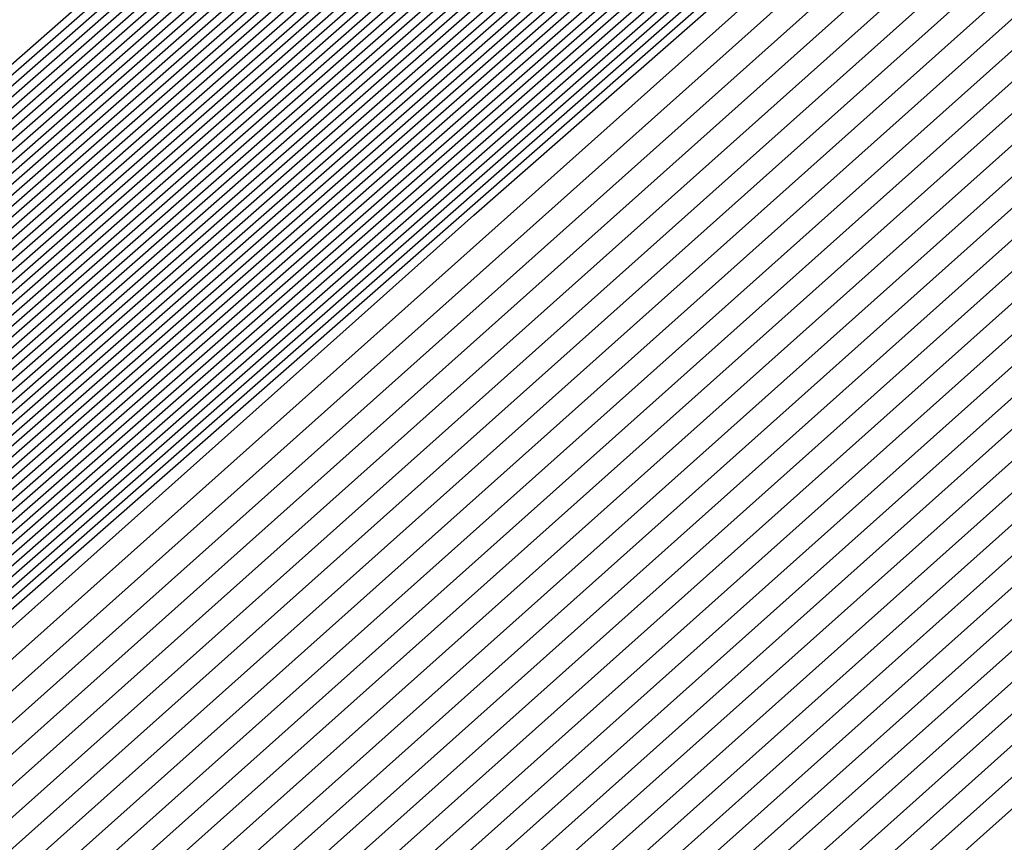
# Model space of a CAD drawing. Extents: x 3249832 to 3255657, y 13789405 to 13793316.
# Tile 816 of 1056: x 3253209.3033 to 3253209.3921, y 13791258.2376 to 13791258.3118. Entities that reach past the tile are written whole.
import ezdxf

# ---------------------------------------------------------------- set-up
doc = ezdxf.new("R2010")
doc.units = 0
doc.header["$LTSCALE"] = 100
doc.header["$MEASUREMENT"] = 0
for name, color, linetype in [('GRATIO_03231_CON', 1, 'CONTINUOUS'), ('GRATIO_0323_ICON', 1, 'CONTINUOUS'), ('TARGETS_EAST', 7, 'CONTINUOUS')]:
    doc.layers.add(name, color=color, linetype=linetype)

# ---------------------------------------------------------------- blocks, each defined once
blk = doc.blocks.new('Gratio_032316_contours')
at = {"layer": 'GRATIO_03231_CON', "color": 5, "linetype": 'Continuous', "flags": 128}
for points in [[(3253196.577061, 13791247.036147), (3253203.471051, 13791253.193803), (3253218.759506, 13791266.601258), (3253234.069714, 13791279.984133), (3253242.887716, 13791287.686623), (3253246.134624, 13791290.527313), (3253246.590308, 13791290.943375), (3253246.980833, 13791291.325315), (3253249.817023, 13791293.876967), (3253257.555891, 13791300.755497), (3253271.430682, 13791313.032305), (3253287.77957, 13791327.435736), (3253301.716954, 13791339.608371)], [(3253196.710569, 13791247.152543), (3253203.58621, 13791253.293811), (3253218.83398, 13791266.665582), (3253234.103448, 13791280.012829), (3253242.898008, 13791287.694797), (3253246.136358, 13791290.527838), (3253246.591022, 13791290.942579), (3253246.974128, 13791291.317211), (3253249.756224, 13791293.820178), (3253257.347461, 13791300.567486), (3253270.957567, 13791312.610093), (3253286.994572, 13791326.738755), (3253300.666077, 13791338.679176)], [(3253196.844077, 13791247.26894), (3253203.701371, 13791253.393818), (3253218.908454, 13791266.729905), (3253234.137183, 13791280.041526), (3253242.9083, 13791287.702971), (3253246.138093, 13791290.528363), (3253246.591735, 13791290.941783), (3253246.967422, 13791291.309107), (3253249.695424, 13791293.763388), (3253257.139032, 13791300.379476), (3253270.484453, 13791312.187881), (3253286.209573, 13791326.041774), (3253299.615201, 13791337.749981)], [(3253197.111093, 13791247.501735), (3253203.931691, 13791253.593836), (3253219.057401, 13791266.858547), (3253234.204654, 13791280.09892), (3253242.928884, 13791287.71932), (3253246.141561, 13791290.529414), (3253246.593162, 13791290.940191), (3253246.954011, 13791291.292898), (3253249.573825, 13791293.649809), (3253256.722172, 13791300.003456), (3253269.538223, 13791311.34346), (3253284.63958, 13791324.647813), (3253297.513447, 13791335.891592)], [(3253197.244601, 13791247.618131), (3253204.046851, 13791253.693843), (3253219.131875, 13791266.92287), (3253234.238388, 13791280.127617), (3253242.939176, 13791287.727494), (3253246.143296, 13791290.529939), (3253246.593875, 13791290.939395), (3253246.947305, 13791291.284794), (3253249.513026, 13791293.59302), (3253256.513742, 13791299.815445), (3253269.065109, 13791310.92125), (3253283.854581, 13791323.950833), (3253296.46257, 13791334.962398)], [(3253197.378109, 13791247.734529), (3253204.162012, 13791253.793851), (3253219.206348, 13791266.987193), (3253234.272124, 13791280.156313), (3253242.949468, 13791287.735668), (3253246.14503, 13791290.530465), (3253246.594589, 13791290.9386), (3253246.940599, 13791291.27669), (3253249.452226, 13791293.53623), (3253256.305312, 13791299.627435), (3253268.591994, 13791310.499038), (3253283.069583, 13791323.253852), (3253295.411694, 13791334.033204)], [(3253197.511617, 13791247.850926), (3253204.277171, 13791253.893859), (3253219.280822, 13791267.051512), (3253234.305859, 13791280.18501), (3253242.95976, 13791287.743843), (3253246.146765, 13791290.53099), (3253246.595302, 13791290.937804), (3253246.933893, 13791291.268586), (3253249.391427, 13791293.479441), (3253256.096882, 13791299.439425), (3253268.118879, 13791310.076826), (3253282.284588, 13791322.55687), (3253294.360818, 13791333.104009)], [(3253197.778633, 13791248.083719), (3253204.507492, 13791254.093876), (3253219.429769, 13791267.180159), (3253234.373329, 13791280.242404), (3253242.980343, 13791287.760191), (3253246.150233, 13791290.532041), (3253246.596729, 13791290.936212), (3253246.920482, 13791291.252377), (3253249.269828, 13791293.365862), (3253255.680023, 13791299.063404), (3253267.172648, 13791309.232405), (3253280.714591, 13791321.162909), (3253292.259064, 13791331.24562), (3253298.86322, 13791336.863506)], [(3253197.912141, 13791248.200117), (3253204.622651, 13791254.193883), (3253219.504243, 13791267.244478), (3253234.407064, 13791280.271101), (3253242.990635, 13791287.768365), (3253246.151968, 13791290.532566), (3253246.597442, 13791290.935416), (3253246.913776, 13791291.244273), (3253249.209028, 13791293.309072), (3253255.471593, 13791298.875394), (3253266.699533, 13791308.810193), (3253279.929596, 13791320.465926), (3253291.208188, 13791330.316426), (3253297.66843, 13791335.812021)], [(3253198.045649, 13791248.316514), (3253204.737812, 13791254.293891), (3253219.578716, 13791267.308801), (3253234.440798, 13791280.299798), (3253243.000927, 13791287.77654), (3253246.153702, 13791290.533091), (3253246.598156, 13791290.93462), (3253246.907071, 13791291.236168), (3253249.148229, 13791293.252283), (3253255.263163, 13791298.687384), (3253266.226419, 13791308.387983), (3253279.144597, 13791319.768946), (3253290.157311, 13791329.387232), (3253296.473639, 13791334.760535)], [(3253198.179157, 13791248.43291), (3253204.852971, 13791254.393901), (3253219.65319, 13791267.373124), (3253234.474533, 13791280.328495), (3253243.011219, 13791287.784714), (3253246.155437, 13791290.533616), (3253246.598869, 13791290.933824), (3253246.900365, 13791291.228064), (3253249.087429, 13791293.195493), (3253255.054733, 13791298.499374), (3253265.753304, 13791307.965772), (3253278.359599, 13791319.071965), (3253289.106434, 13791328.458038), (3253295.27885, 13791333.70905)], [(3253198.446173, 13791248.665705), (3253205.083292, 13791254.593916), (3253219.802137, 13791267.501766), (3253234.542003, 13791280.385889), (3253243.031803, 13791287.801062), (3253246.158905, 13791290.534667), (3253246.600296, 13791290.932232), (3253246.886954, 13791291.211856), (3253248.96583, 13791293.081914), (3253254.637874, 13791298.123353), (3253264.807075, 13791307.12135), (3253276.789604, 13791317.678004), (3253287.004681, 13791326.599649), (3253292.889269, 13791331.606079), (3253295.951331, 13791334.070942)], [(3253198.579681, 13791248.782102), (3253205.198453, 13791254.693924), (3253219.876611, 13791267.566089), (3253234.575738, 13791280.414585), (3253243.042095, 13791287.809237), (3253246.16064, 13791290.535192), (3253246.60101, 13791290.931436), (3253246.880248, 13791291.203751), (3253248.905031, 13791293.025125), (3253254.429444, 13791297.935343), (3253264.33396, 13791306.699138), (3253276.004607, 13791316.981023), (3253285.953804, 13791325.670454), (3253291.694479, 13791330.554594), (3253294.7416, 13791333.011419)], [(3253198.713189, 13791248.898498), (3253205.313612, 13791254.793933), (3253219.951085, 13791267.630412), (3253234.609474, 13791280.443283), (3253243.052387, 13791287.817411), (3253246.162374, 13791290.535718), (3253246.601723, 13791290.93064), (3253246.873542, 13791291.195647), (3253248.844232, 13791292.968335), (3253254.221014, 13791297.747333), (3253263.860844, 13791306.276928), (3253275.21961, 13791316.284043), (3253284.902928, 13791324.74126), (3253290.499689, 13791329.503109), (3253293.53187, 13791331.951897)], [(3253198.846697, 13791249.014895), (3253205.428774, 13791254.893941), (3253220.025558, 13791267.694732), (3253234.643209, 13791280.47198), (3253243.062679, 13791287.825585), (3253246.164109, 13791290.536243), (3253246.602436, 13791290.929844), (3253246.866836, 13791291.187543), (3253248.783432, 13791292.911546), (3253254.012584, 13791297.559322), (3253263.387729, 13791305.854716), (3253274.434612, 13791315.58706), (3253283.852051, 13791323.812065), (3253289.304899, 13791328.451623), (3253292.322139, 13791330.892375), (3253295.398785, 13791333.387147)], [(3253199.113713, 13791249.247691), (3253205.659094, 13791255.093956), (3253220.174506, 13791267.823378), (3253234.710679, 13791280.529373), (3253243.083262, 13791287.841934), (3253246.167577, 13791290.537293), (3253246.603863, 13791290.928252), (3253246.853425, 13791291.171334), (3253248.661833, 13791292.797967), (3253253.595725, 13791297.183302), (3253262.4415, 13791305.010294), (3253272.864616, 13791314.193099), (3253281.750298, 13791321.953677), (3253286.915319, 13791326.348653), (3253289.902678, 13791328.77333), (3253293.186926, 13791331.457682)], [(3253199.247221, 13791249.364086), (3253205.774253, 13791255.193966), (3253220.248979, 13791267.887697), (3253234.744414, 13791280.558071), (3253243.093554, 13791287.850108), (3253246.169312, 13791290.537819), (3253246.604577, 13791290.927456), (3253246.846719, 13791291.16323), (3253248.601034, 13791292.741177), (3253253.387295, 13791296.995292), (3253261.968385, 13791304.588083), (3253272.07962, 13791313.496119), (3253280.699421, 13791321.024482), (3253285.720529, 13791325.297167), (3253288.692948, 13791327.713808), (3253292.080997, 13791330.492949), (3253297.619173, 13791335.1971)], [(3253199.380729, 13791249.480484), (3253205.889415, 13791255.293974), (3253220.323453, 13791267.95202), (3253234.778148, 13791280.586767), (3253243.103846, 13791287.858282), (3253246.171046, 13791290.538344), (3253246.60529, 13791290.92666), (3253246.840014, 13791291.155126), (3253248.540234, 13791292.684388), (3253253.178865, 13791296.807282), (3253261.495269, 13791304.165872), (3253271.294621, 13791312.799138), (3253279.648544, 13791320.095288), (3253284.525739, 13791324.245682), (3253287.483217, 13791326.654286), (3253290.975067, 13791329.528217), (3253296.715246, 13791334.410219)], [(3253199.514237, 13791249.596881), (3253206.004574, 13791255.393981), (3253220.397926, 13791268.016343), (3253234.811884, 13791280.615464), (3253243.114138, 13791287.866456), (3253246.172781, 13791290.538869), (3253246.606003, 13791290.925864), (3253246.833308, 13791291.147021), (3253248.479435, 13791292.627598), (3253252.970435, 13791296.619271), (3253261.022155, 13791303.743661), (3253270.509624, 13791312.102158), (3253278.597668, 13791319.166094), (3253283.330949, 13791323.194197), (3253286.273487, 13791325.594763), (3253289.869138, 13791328.563484), (3253295.81132, 13791333.62334)], [(3253199.781252, 13791249.829674), (3253206.234894, 13791255.593998), (3253220.546874, 13791268.144986), (3253234.879353, 13791280.672858), (3253243.134722, 13791287.882805), (3253246.176249, 13791290.53992), (3253246.60743, 13791290.924272), (3253246.819896, 13791291.130813), (3253248.357836, 13791292.514019), (3253252.553575, 13791296.243251), (3253260.075926, 13791302.899239), (3253268.939629, 13791310.708195), (3253276.495915, 13791317.307705), (3253280.941369, 13791321.091226), (3253283.854026, 13791323.475719), (3253287.657279, 13791326.63402), (3253294.003467, 13791332.049579)], [(3253199.91476, 13791249.946072), (3253206.350054, 13791255.694006), (3253220.621347, 13791268.209309), (3253234.913089, 13791280.701555), (3253243.145014, 13791287.890979), (3253246.177984, 13791290.540445), (3253246.608144, 13791290.923477), (3253246.813191, 13791291.122709), (3253248.297036, 13791292.45723), (3253252.345146, 13791296.055241), (3253259.60281, 13791302.477028), (3253268.154633, 13791310.011214), (3253275.445038, 13791316.37851), (3253279.746579, 13791320.03974), (3253282.644295, 13791322.416197), (3253286.55135, 13791325.669287), (3253293.099541, 13791331.2627), (3253300.795214, 13791337.869235)], [(3253200.048268, 13791250.062469), (3253206.465215, 13791255.794014), (3253220.695821, 13791268.273632), (3253234.946824, 13791280.730252), (3253243.155306, 13791287.899153), (3253246.179718, 13791290.540971), (3253246.608857, 13791290.922681), (3253246.806485, 13791291.114604), (3253248.236237, 13791292.40044), (3253252.136716, 13791295.86723), (3253259.129695, 13791302.054816), (3253267.369634, 13791309.314234), (3253274.394161, 13791315.449316), (3253278.551789, 13791318.988255), (3253281.434565, 13791321.356674), (3253285.44542, 13791324.704555), (3253292.195614, 13791330.475819), (3253300.12972, 13791337.290156)], [(3253200.181776, 13791250.178867), (3253206.580374, 13791255.894021), (3253220.770295, 13791268.337951), (3253234.980558, 13791280.758949), (3253243.165597, 13791287.907327), (3253246.181453, 13791290.541496), (3253246.609571, 13791290.921885), (3253246.799779, 13791291.1065), (3253248.175437, 13791292.34365), (3253251.928286, 13791295.67922), (3253258.656581, 13791301.632605), (3253266.584637, 13791308.617253), (3253273.343284, 13791314.520121), (3253277.356999, 13791317.93677), (3253280.224834, 13791320.297152), (3253284.339491, 13791323.739822), (3253291.291688, 13791329.688939), (3253299.464229, 13791336.711079)], [(3253200.448792, 13791250.41166), (3253206.810695, 13791256.094039), (3253220.919242, 13791268.466597), (3253235.048029, 13791280.816343), (3253243.186181, 13791287.923676), (3253246.184922, 13791290.542546), (3253246.610997, 13791290.920293), (3253246.786368, 13791291.090291), (3253248.053838, 13791292.230072), (3253251.511426, 13791295.3032), (3253257.71035, 13791300.788183), (3253265.014642, 13791307.223292), (3253271.241531, 13791312.661733), (3253274.967419, 13791315.833799), (3253277.805373, 13791318.178108), (3253282.127631, 13791321.810358), (3253289.483835, 13791328.115179), (3253298.133244, 13791335.552923)], [(3253200.5823, 13791250.528057), (3253206.925856, 13791256.194046), (3253220.993715, 13791268.530917), (3253235.081764, 13791280.845039), (3253243.196473, 13791287.93185), (3253246.186656, 13791290.543072), (3253246.611711, 13791290.919497), (3253246.779662, 13791291.082187), (3253247.993039, 13791292.173282), (3253251.302996, 13791295.11519), (3253257.237236, 13791300.365972), (3253264.229644, 13791306.52631), (3253270.190655, 13791311.732538), (3253273.772629, 13791314.782314), (3253276.595643, 13791317.118585), (3253281.021702, 13791320.845625), (3253288.579908, 13791327.328299), (3253297.467752, 13791334.973846)], [(3253200.715808, 13791250.644455), (3253207.041015, 13791256.294056), (3253221.068189, 13791268.59524), (3253235.115498, 13791280.873737), (3253243.206765, 13791287.940024), (3253246.18839, 13791290.543597), (3253246.612424, 13791290.918701), (3253246.772956, 13791291.074083), (3253247.93224, 13791292.116492), (3253251.094567, 13791294.927179), (3253256.764121, 13791299.943761), (3253263.444647, 13791305.82933), (3253269.139778, 13791310.803344), (3253272.577839, 13791313.730828), (3253275.385912, 13791316.059063), (3253279.915773, 13791319.880893), (3253287.675982, 13791326.541418), (3253296.802261, 13791334.394769)], [(3253200.849316, 13791250.760851), (3253207.156176, 13791256.394064), (3253221.142663, 13791268.659563), (3253235.149234, 13791280.902434), (3253243.217057, 13791287.948199), (3253246.190125, 13791290.544122), (3253246.613138, 13791290.917905), (3253246.766251, 13791291.065979), (3253247.87144, 13791292.059703), (3253250.886137, 13791294.739169), (3253256.291006, 13791299.52155), (3253262.659648, 13791305.132348), (3253268.088901, 13791309.87415), (3253271.383048, 13791312.679343), (3253274.176182, 13791314.999541), (3253278.809843, 13791318.91616), (3253286.772056, 13791325.754539), (3253296.136767, 13791333.81569)], [(3253201.116332, 13791250.993646), (3253207.386497, 13791256.594079), (3253221.29161, 13791268.788205), (3253235.216703, 13791280.959827), (3253243.237641, 13791287.964547), (3253246.193594, 13791290.545173), (3253246.614564, 13791290.916313), (3253246.752839, 13791291.04977), (3253247.749841, 13791291.946124), (3253250.469277, 13791294.363148), (3253255.344776, 13791298.677128), (3253261.089654, 13791303.738387), (3253265.987148, 13791308.015761), (3253268.993468, 13791310.576372), (3253271.756721, 13791312.880496), (3253276.597984, 13791316.986696), (3253284.964203, 13791324.180778), (3253294.805784, 13791332.657536)], [(3253201.24984, 13791251.110043), (3253207.501656, 13791256.694088), (3253221.366084, 13791268.852528), (3253235.250439, 13791280.988525), (3253243.247933, 13791287.972721), (3253246.195328, 13791290.545698), (3253246.615278, 13791290.915517), (3253246.746134, 13791291.041666), (3253247.689042, 13791291.889334), (3253250.260847, 13791294.175138), (3253254.871662, 13791298.254917), (3253260.304656, 13791303.041406), (3253264.936271, 13791307.086566), (3253267.798678, 13791309.524887), (3253270.54699, 13791311.820974), (3253275.492055, 13791316.021963), (3253284.060277, 13791323.393899), (3253294.140291, 13791332.078457)], [(3253201.383348, 13791251.226439), (3253207.616817, 13791256.794096), (3253221.440557, 13791268.916851), (3253235.284174, 13791281.017221), (3253243.258224, 13791287.980896), (3253246.197062, 13791290.546223), (3253246.615991, 13791290.914721), (3253246.739428, 13791291.033562), (3253247.628242, 13791291.832545), (3253250.052417, 13791293.987128), (3253254.398546, 13791297.832706), (3253259.519659, 13791302.344425), (3253263.885395, 13791306.157372), (3253266.603888, 13791308.473402), (3253269.33726, 13791310.761452), (3253274.386125, 13791315.057231), (3253283.156349, 13791322.607018), (3253293.474799, 13791331.49938)], [(3253201.516856, 13791251.342836), (3253207.731977, 13791256.894104), (3253221.515031, 13791268.98117), (3253235.317908, 13791281.045918), (3253243.268516, 13791287.98907), (3253246.198797, 13791290.546749), (3253246.616705, 13791290.913925), (3253246.732722, 13791291.025457), (3253247.567443, 13791291.775755), (3253249.843988, 13791293.799118), (3253253.925432, 13791297.410495), (3253258.734661, 13791301.647445), (3253262.834518, 13791305.228178), (3253265.409098, 13791307.421916), (3253268.127529, 13791309.701929), (3253273.280196, 13791314.092498), (3253282.252423, 13791321.820138), (3253292.809306, 13791330.920303), (3253301.810882, 13791338.630682)], [(3253201.783872, 13791251.575631), (3253207.962297, 13791257.094121), (3253221.663978, 13791269.109817), (3253235.385379, 13791281.103312), (3253243.2891, 13791288.005418), (3253246.202266, 13791290.547799), (3253246.618132, 13791290.912333), (3253246.719311, 13791291.009249), (3253247.445844, 13791291.662176), (3253249.427128, 13791293.423097), (3253252.979202, 13791296.566073), (3253257.164667, 13791300.253483), (3253260.732765, 13791303.369789), (3253263.019518, 13791305.318945), (3253265.708069, 13791307.582885), (3253271.068337, 13791312.163033), (3253280.44457, 13791320.246378), (3253291.478323, 13791329.762148), (3253300.885471, 13791337.825133)], [(3253201.91738, 13791251.692027), (3253208.077456, 13791257.194129), (3253221.738452, 13791269.174136), (3253235.419113, 13791281.132009), (3253243.299392, 13791288.013593), (3253246.204, 13791290.548325), (3253246.618845, 13791290.911537), (3253246.712605, 13791291.001144), (3253247.385044, 13791291.605387), (3253249.218698, 13791293.235087), (3253252.506087, 13791296.143862), (3253256.379669, 13791299.556502), (3253259.681888, 13791302.440594), (3253261.824728, 13791304.26746), (3253264.498338, 13791306.523363), (3253269.962407, 13791311.198301), (3253279.540643, 13791319.459498), (3253290.812829, 13791329.183071), (3253300.422766, 13791337.422359)], [(3253202.050886, 13791251.808424), (3253208.192618, 13791257.294136), (3253221.812925, 13791269.238459), (3253235.452849, 13791281.160706), (3253243.309684, 13791288.021767), (3253246.205734, 13791290.54885), (3253246.619558, 13791290.910741), (3253246.705899, 13791290.99304), (3253247.324245, 13791291.548597), (3253249.010269, 13791293.047077), (3253252.032972, 13791295.72165), (3253255.594672, 13791298.859521), (3253258.631011, 13791301.5114), (3253260.629938, 13791303.215975), (3253263.288608, 13791305.46384), (3253268.856478, 13791310.233569), (3253278.636718, 13791318.672617), (3253290.147338, 13791328.603992), (3253299.96006, 13791337.019585)], [(3253222.189727, 13791268.956195), (3253208.471011, 13791257.206985), (3253202.184394, 13791251.924823), (3253202.184394, 13791251.924822), (3253208.307777, 13791257.394144), (3253221.887399, 13791269.302782)], [(3253222.336854, 13791269.086923), (3253208.700353, 13791257.408126), (3253202.451409, 13791252.157615), (3253202.45141, 13791252.157615), (3253208.538097, 13791257.594161), (3253222.036346, 13791269.431424)], [(3253222.410417, 13791269.152286), (3253208.815023, 13791257.508695), (3253202.584921, 13791252.274011), (3253202.584918, 13791252.274013), (3253208.653258, 13791257.694169), (3253222.11082, 13791269.495747)], [(3253222.483981, 13791269.217651), (3253208.92969, 13791257.609264), (3253202.718428, 13791252.390411), (3253202.718426, 13791252.39041), (3253208.768418, 13791257.794177), (3253222.185294, 13791269.560071)], [(3253222.557544, 13791269.283014), (3253209.044361, 13791257.709832), (3253202.851936, 13791252.506807), (3253202.851934, 13791252.506806), (3253208.883579, 13791257.894186), (3253222.259767, 13791269.62439)], [(3253222.704671, 13791269.413741), (3253209.273702, 13791257.91097), (3253203.118951, 13791252.739602), (3253203.11895, 13791252.739601), (3253209.113899, 13791258.094202), (3253222.408715, 13791269.753036)], [(3253222.778233, 13791269.479104), (3253209.388373, 13791258.011542), (3253203.252459, 13791252.855998), (3253203.252458, 13791252.855998), (3253209.229059, 13791258.194209), (3253222.483188, 13791269.817355)], [(3253222.851796, 13791269.544469), (3253209.503043, 13791258.112111), (3253203.385966, 13791252.972394), (3253203.385966, 13791252.972394), (3253209.34422, 13791258.294219), (3253222.557662, 13791269.881678)], [(3253222.92536, 13791269.609832), (3253209.617714, 13791258.21268), (3253203.519474, 13791253.08879), (3253203.519474, 13791253.088791), (3253209.459379, 13791258.394226), (3253222.632135, 13791269.946001)], [(3253294.555932, 13791331.784818), (3253282.651333, 13791321.302735), (3253268.603203, 13791309.014447), (3253256.633797, 13791298.600272), (3253249.913733, 13791292.816087), (3253247.407106, 13791290.719974), (3253247.026376, 13791290.445568), (3253246.628672, 13791290.097267), (3253243.849802, 13791287.662521), (3253236.270245, 13791281.099544), (3253223.072487, 13791269.740559), (3253209.847055, 13791258.413819), (3253203.786489, 13791253.321586), (3253203.78649, 13791253.321586), (3253209.689707, 13791258.594234), (3253222.78114, 13791270.074575), (3253235.891608, 13791281.53353), (3253243.79641, 13791288.432975), (3253249.048806, 13791292.998606), (3253256.146548, 13791299.147074), (3253268.135158, 13791309.529006), (3253282.251274, 13791321.730918), (3253294.279297, 13791332.073309)], [(3253294.303412, 13791331.566983), (3253282.46184, 13791321.140397), (3253268.488083, 13791308.917171), (3253256.582029, 13791298.558148), (3253249.897517, 13791292.804611), (3253247.40414, 13791290.719612), (3253247.02543, 13791290.446644), (3253246.629001, 13791290.099378), (3253243.858784, 13791287.672183), (3253236.302787, 13791281.129602), (3253223.14605, 13791269.805922), (3253209.961726, 13791258.514388), (3253203.919997, 13791253.437981), (3253203.919998, 13791253.437982), (3253209.804872, 13791258.694236), (3253222.855652, 13791270.138852), (3253235.925472, 13791281.562076), (3253243.805117, 13791288.439206), (3253249.036009, 13791292.985734), (3253256.097231, 13791299.102201), (3253268.022476, 13791309.42905), (3253282.06389, 13791321.566318), (3253294.028242, 13791331.853946)], [(3253294.050892, 13791331.349147), (3253282.272347, 13791320.978058), (3253268.372959, 13791308.819897), (3253256.53026, 13791298.516025), (3253249.8813, 13791292.793135), (3253247.401173, 13791290.719249), (3253247.024485, 13791290.447721), (3253246.629331, 13791290.101489), (3253243.867765, 13791287.681844), (3253236.335328, 13791281.15966), (3253223.219613, 13791269.871285), (3253210.076396, 13791258.614957), (3253204.053508, 13791253.554381), (3253204.053506, 13791253.554379), (3253209.920037, 13791258.79424), (3253222.930167, 13791270.20313), (3253235.959336, 13791281.590624), (3253243.813823, 13791288.445438), (3253249.023211, 13791292.972861), (3253256.047914, 13791299.057326), (3253267.909792, 13791309.329092), (3253281.876511, 13791321.401718), (3253293.777187, 13791331.634584)], [(3253293.798373, 13791331.131311), (3253282.082854, 13791320.815718), (3253268.257836, 13791308.722622), (3253256.478491, 13791298.473901), (3253249.865083, 13791292.781659), (3253247.398206, 13791290.718887), (3253247.023539, 13791290.448797), (3253246.629661, 13791290.1036), (3253243.876746, 13791287.691505), (3253236.367871, 13791281.189718), (3253223.293177, 13791269.93665), (3253210.191067, 13791258.715525), (3253204.187016, 13791253.670777), (3253204.187014, 13791253.670777), (3253210.035202, 13791258.894242), (3253223.004679, 13791270.267407), (3253235.993201, 13791281.619171), (3253243.82253, 13791288.45167), (3253249.010414, 13791292.959989), (3253255.998597, 13791299.012453), (3253267.79711, 13791309.229136), (3253281.689131, 13791321.237116), (3253293.526131, 13791331.41522)], [(3253281.703867, 13791320.491041), (3253268.027588, 13791308.528072), (3253256.374954, 13791298.389654), (3253249.83265, 13791292.758707), (3253247.392273, 13791290.718163), (3253247.021649, 13791290.45095), (3253246.63032, 13791290.107823), (3253243.894709, 13791287.710827), (3253236.432955, 13791281.249833), (3253223.440304, 13791270.067378), (3253210.420408, 13791258.916665), (3253204.454031, 13791253.903573), (3253204.45403, 13791253.90357), (3253210.265496, 13791259.094286), (3253223.15342, 13791270.396274), (3253236.059978, 13791281.677323), (3253243.494674, 13791288.169109), (3253246.236293, 13791290.558915), (3253246.630942, 13791290.897916), (3253246.976878, 13791291.192818), (3253249.380962, 13791293.27243), (3253255.902209, 13791298.921086), (3253267.57241, 13791309.028745), (3253281.314456, 13791320.907856)], [(3253281.514374, 13791320.328701), (3253267.912464, 13791308.430798), (3253256.323186, 13791298.34753), (3253249.816433, 13791292.747232), (3253247.389307, 13791290.7178), (3253247.020703, 13791290.452026), (3253246.63065, 13791290.109934), (3253243.90369, 13791287.720489), (3253236.465497, 13791281.279891), (3253223.513867, 13791270.132741), (3253210.535079, 13791259.017233), (3253204.587539, 13791254.019969), (3253204.587538, 13791254.019968), (3253210.380657, 13791259.194295), (3253223.22789, 13791270.460601), (3253236.093697, 13791281.706031), (3253243.504926, 13791288.177315), (3253246.237927, 13791290.559532), (3253246.631434, 13791290.897348), (3253246.975681, 13791291.190435), (3253249.366914, 13791293.25849), (3253255.852885, 13791298.876217), (3253267.459724, 13791308.928789), (3253281.127076, 13791320.743256)], [(3253281.324881, 13791320.166363), (3253267.797344, 13791308.333522), (3253256.271417, 13791298.305406), (3253249.800217, 13791292.735756), (3253247.38634, 13791290.717438), (3253247.019758, 13791290.453103), (3253246.630979, 13791290.112045), (3253243.912671, 13791287.73015), (3253236.498039, 13791281.309949), (3253223.587429, 13791270.198103), (3253210.64975, 13791259.117804), (3253204.721046, 13791254.136365), (3253204.721046, 13791254.136365), (3253210.495817, 13791259.294303), (3253223.302356, 13791270.524924), (3253236.127417, 13791281.734739), (3253243.515178, 13791288.185521), (3253246.239562, 13791290.56015), (3253246.631926, 13791290.896781), (3253246.974483, 13791291.188052), (3253249.352866, 13791293.24455), (3253255.803561, 13791298.831348), (3253267.347038, 13791308.828835), (3253280.939697, 13791320.578654)], [(3253281.135387, 13791320.004024), (3253267.68222, 13791308.236247), (3253256.219649, 13791298.263283), (3253249.784, 13791292.72428), (3253247.383374, 13791290.717076), (3253247.018812, 13791290.454179), (3253246.631309, 13791290.114156), (3253243.921652, 13791287.739811), (3253236.530581, 13791281.340006), (3253223.660992, 13791270.263468), (3253210.76442, 13791259.218373), (3253204.854554, 13791254.25276), (3253204.854554, 13791254.252763), (3253210.610976, 13791259.394313), (3253223.376826, 13791270.589251), (3253236.161137, 13791281.763447), (3253243.52543, 13791288.193726), (3253246.241196, 13791290.560768), (3253246.632418, 13791290.896213), (3253246.973286, 13791291.185668), (3253249.338818, 13791293.230609), (3253255.754237, 13791298.786479), (3253267.234354, 13791308.728879), (3253280.752313, 13791320.414054)], [(3253267.451973, 13791308.041697), (3253256.116111, 13791298.179035), (3253249.751567, 13791292.701328), (3253247.377441, 13791290.716351), (3253247.016922, 13791290.456332), (3253246.631968, 13791290.118378), (3253243.939615, 13791287.759133), (3253236.595665, 13791281.400121), (3253223.808119, 13791270.394196), (3253210.993761, 13791259.419512), (3253205.121569, 13791254.485556), (3253205.12157, 13791254.485556), (3253210.841294, 13791259.59433), (3253223.525766, 13791270.717901), (3253236.228576, 13791281.820863), (3253243.545933, 13791288.210138), (3253246.244464, 13791290.562004), (3253246.633402, 13791290.895078), (3253246.970892, 13791291.180901), (3253249.310721, 13791293.202729), (3253255.655588, 13791298.696741), (3253267.008982, 13791308.528971)], [(3253267.336849, 13791307.944423), (3253256.064342, 13791298.136912), (3253249.73535, 13791292.689852), (3253247.374474, 13791290.715989), (3253247.015976, 13791290.457408), (3253246.632298, 13791290.120489), (3253243.948596, 13791287.768794), (3253236.628207, 13791281.430179), (3253223.881683, 13791270.459559), (3253211.108432, 13791259.520081), (3253205.255077, 13791254.601952), (3253205.255078, 13791254.601953), (3253210.956454, 13791259.694338), (3253223.600232, 13791270.782228), (3253236.262295, 13791281.84957), (3253243.556185, 13791288.218343), (3253246.246098, 13791290.562622), (3253246.633894, 13791290.89451), (3253246.969694, 13791291.178518), (3253249.296673, 13791293.188789), (3253255.606265, 13791298.651872), (3253266.896298, 13791308.429015)], [(3253267.221725, 13791307.847149), (3253256.012575, 13791298.094788), (3253249.719134, 13791292.678376), (3253247.371507, 13791290.715627), (3253247.015031, 13791290.458484), (3253246.632628, 13791290.1226), (3253243.957577, 13791287.778456), (3253236.66075, 13791281.460237), (3253223.955246, 13791270.524922), (3253211.223103, 13791259.62065), (3253205.388584, 13791254.718352), (3253205.388586, 13791254.718351), (3253211.071615, 13791259.794345), (3253223.674701, 13791270.846551), (3253236.296016, 13791281.878279), (3253243.566437, 13791288.226549), (3253246.247732, 13791290.56324), (3253246.634385, 13791290.893942), (3253246.968497, 13791291.176134), (3253249.282624, 13791293.174848), (3253255.55694, 13791298.607003), (3253266.783612, 13791308.329061)], [(3253267.106605, 13791307.749872), (3253255.960806, 13791298.052664), (3253249.702917, 13791292.6669), (3253247.368541, 13791290.715265), (3253247.014086, 13791290.459561), (3253246.632957, 13791290.124712), (3253243.966559, 13791287.788117), (3253236.693292, 13791281.490295), (3253224.02881, 13791270.590287), (3253211.337773, 13791259.72122), (3253205.522092, 13791254.834748), (3253205.522094, 13791254.834746), (3253211.186774, 13791259.894355), (3253223.749171, 13791270.910878), (3253236.329735, 13791281.906987), (3253243.576689, 13791288.234755), (3253246.249366, 13791290.563858), (3253246.634877, 13791290.893375), (3253246.9673, 13791291.173751), (3253249.268576, 13791293.160908), (3253255.507616, 13791298.562134), (3253266.670926, 13791308.229105)], [(3253266.876357, 13791307.555324), (3253255.857268, 13791297.968417), (3253249.670483, 13791292.643948), (3253247.362608, 13791290.71454), (3253247.012195, 13791290.461714), (3253246.633616, 13791290.128934), (3253243.984521, 13791287.807439), (3253236.758376, 13791281.55041), (3253224.175936, 13791270.721014), (3253211.567115, 13791259.922358), (3253205.789111, 13791255.067539), (3253205.78911, 13791255.067541), (3253211.417093, 13791260.094372), (3253223.898111, 13791271.039528), (3253236.397174, 13791281.964402), (3253243.597192, 13791288.251166), (3253246.252634, 13791290.565094), (3253246.635861, 13791290.892239), (3253246.964905, 13791291.168984), (3253249.240479, 13791293.133027), (3253255.408968, 13791298.472396), (3253266.445556, 13791308.029197)], [(3253266.761233, 13791307.458048), (3253255.8055, 13791297.926293), (3253249.654267, 13791292.632473), (3253247.359641, 13791290.714178), (3253247.011249, 13791290.46279), (3253246.633946, 13791290.131045), (3253243.993502, 13791287.8171), (3253236.790918, 13791281.580467), (3253224.2495, 13791270.786377), (3253211.681785, 13791260.022928), (3253205.922618, 13791255.183939), (3253205.922618, 13791255.183939), (3253211.532252, 13791260.19438), (3253223.972577, 13791271.103855), (3253236.430893, 13791281.993111), (3253243.607444, 13791288.259371), (3253246.254268, 13791290.565712), (3253246.636353, 13791290.891671), (3253246.963708, 13791291.166601), (3253249.226431, 13791293.119087), (3253255.359643, 13791298.427527), (3253266.33287, 13791307.929241)], [(3253266.64611, 13791307.360774), (3253255.753731, 13791297.884169), (3253249.63805, 13791292.620997), (3253247.356675, 13791290.713816), (3253247.010304, 13791290.463866), (3253246.634276, 13791290.133156), (3253244.002484, 13791287.826761), (3253236.82346, 13791281.610525), (3253224.323063, 13791270.85174), (3253211.796456, 13791260.123497), (3253206.056126, 13791255.300335), (3253206.056126, 13791255.300335), (3253211.647411, 13791260.294389), (3253224.047047, 13791271.168178), (3253236.464614, 13791282.021819), (3253243.617696, 13791288.267577), (3253246.255902, 13791290.566329), (3253246.636845, 13791290.891104), (3253246.962511, 13791291.164217), (3253249.212383, 13791293.105147), (3253255.310319, 13791298.382658), (3253266.220186, 13791307.829287)], [(3253266.530986, 13791307.263499), (3253255.701962, 13791297.842046), (3253249.621834, 13791292.609521), (3253247.353708, 13791290.713453), (3253247.009359, 13791290.464943), (3253246.634605, 13791290.135267), (3253244.011465, 13791287.836423), (3253236.856002, 13791281.640583), (3253224.396627, 13791270.917105), (3253211.911126, 13791260.224066), (3253206.189634, 13791255.416731), (3253206.189634, 13791255.416732), (3253211.762573, 13791260.394397), (3253224.121517, 13791271.232505), (3253236.498333, 13791282.050527), (3253243.627948, 13791288.275783), (3253246.257536, 13791290.566947), (3253246.637337, 13791290.890536), (3253246.961314, 13791291.161834), (3253249.198335, 13791293.091206), (3253255.260994, 13791298.337789), (3253266.1075, 13791307.729333)], [(3253266.300742, 13791307.068949), (3253255.598426, 13791297.757798), (3253249.5894, 13791292.586569), (3253247.347775, 13791290.712729), (3253247.007468, 13791290.467095), (3253246.635265, 13791290.139489), (3253244.029427, 13791287.855745), (3253236.921086, 13791281.700698), (3253224.543752, 13791271.047831), (3253212.140468, 13791260.425205), (3253206.456649, 13791255.649527), (3253206.45665, 13791255.649527), (3253211.992891, 13791260.594414), (3253224.270456, 13791271.361155), (3253236.565772, 13791282.107943), (3253243.648451, 13791288.292194), (3253246.260804, 13791290.568183), (3253246.638321, 13791290.889401), (3253246.958919, 13791291.157067), (3253249.170238, 13791293.063326), (3253255.162346, 13791298.248051), (3253265.88213, 13791307.529423)], [(3253266.185618, 13791306.971675), (3253255.546657, 13791297.715675), (3253249.573183, 13791292.575093), (3253247.344808, 13791290.712367), (3253247.006522, 13791290.468172), (3253246.635594, 13791290.141601), (3253244.038409, 13791287.865406), (3253236.953628, 13791281.730756), (3253224.617315, 13791271.113195), (3253212.255138, 13791260.525774), (3253206.590156, 13791255.765923), (3253206.590158, 13791255.765923), (3253212.10805, 13791260.694424), (3253224.344922, 13791271.425478), (3253236.599492, 13791282.136651), (3253243.658703, 13791288.3004), (3253246.262438, 13791290.568801), (3253246.638812, 13791290.888833), (3253246.957722, 13791291.154684), (3253249.15619, 13791293.049385), (3253255.113022, 13791298.203182), (3253265.769445, 13791307.429467)], [(3253266.070494, 13791306.874399), (3253255.494888, 13791297.673551), (3253249.556967, 13791292.563617), (3253247.341842, 13791290.712004), (3253247.005577, 13791290.469248), (3253246.635924, 13791290.143712), (3253244.04739, 13791287.875067), (3253236.98617, 13791281.760814), (3253224.690879, 13791271.178558), (3253212.369809, 13791260.626345), (3253206.723664, 13791255.882318), (3253206.723666, 13791255.88232), (3253212.22321, 13791260.794431), (3253224.419392, 13791271.489805), (3253236.633212, 13791282.165358), (3253243.668955, 13791288.308605), (3253246.264072, 13791290.569419), (3253246.639304, 13791290.888265), (3253246.956524, 13791291.1523), (3253249.142141, 13791293.035445), (3253255.063697, 13791298.158313), (3253265.656759, 13791307.329513)], [(3253265.955372, 13791306.777124), (3253255.44312, 13791297.631427), (3253249.54075, 13791292.552141), (3253247.338875, 13791290.711642), (3253247.004632, 13791290.470325), (3253246.636254, 13791290.145823), (3253244.056371, 13791287.884728), (3253237.018712, 13791281.790872), (3253224.764442, 13791271.243923), (3253212.48448, 13791260.726913), (3253206.857172, 13791255.998718), (3253206.857174, 13791255.998718), (3253212.338369, 13791260.894441), (3253224.493862, 13791271.554128), (3253236.666931, 13791282.194066), (3253243.679207, 13791288.316811), (3253246.265706, 13791290.570037), (3253246.639796, 13791290.887697), (3253246.955327, 13791291.149917), (3253249.128093, 13791293.021505), (3253255.014373, 13791298.113444), (3253265.544075, 13791307.229559)], [(3253265.725125, 13791306.582574), (3253255.339583, 13791297.54718), (3253249.508317, 13791292.52919), (3253247.332942, 13791290.710918), (3253247.002741, 13791290.472477), (3253246.636913, 13791290.150045), (3253244.074334, 13791287.904051), (3253237.083796, 13791281.850986), (3253224.911569, 13791271.374649), (3253212.713817, 13791260.928053), (3253207.124191, 13791256.23151), (3253207.12419, 13791256.231511), (3253212.568689, 13791261.094458), (3253224.642801, 13791271.682782), (3253236.73437, 13791282.251483), (3253243.69971, 13791288.333222), (3253246.268975, 13791290.571273), (3253246.64078, 13791290.886562), (3253246.952933, 13791291.14515), (3253249.099997, 13791292.993624), (3253254.915725, 13791298.023706), (3253265.318703, 13791307.029649)], [(3253265.610003, 13791306.4853), (3253255.287814, 13791297.505056), (3253249.4921, 13791292.517714), (3253247.329976, 13791290.710555), (3253247.001795, 13791290.473554), (3253246.637243, 13791290.152156), (3253244.083315, 13791287.913712), (3253237.116338, 13791281.881044), (3253224.985132, 13791271.440014), (3253212.828488, 13791261.028621), (3253207.257698, 13791256.34791), (3253207.257698, 13791256.347908), (3253212.683849, 13791261.194466), (3253224.717267, 13791271.747105), (3253236.76809, 13791282.28019), (3253243.709962, 13791288.341428), (3253246.270609, 13791290.571891), (3253246.641272, 13791290.885994), (3253246.951735, 13791291.142767), (3253249.085948, 13791292.979684), (3253254.8664, 13791297.978837), (3253265.206019, 13791306.929695)], [(3253265.494879, 13791306.388026), (3253255.236046, 13791297.462932), (3253249.475884, 13791292.506238), (3253247.327009, 13791290.710193), (3253247.00085, 13791290.47463), (3253246.637572, 13791290.154267), (3253244.092296, 13791287.923373), (3253237.14888, 13791281.911102), (3253225.058696, 13791271.505377), (3253212.943158, 13791261.12919), (3253207.391206, 13791256.464306), (3253207.391205, 13791256.464306), (3253212.799008, 13791261.294475), (3253224.791737, 13791271.811432), (3253236.80181, 13791282.308898), (3253243.720214, 13791288.349633), (3253246.272243, 13791290.572509), (3253246.641764, 13791290.885427), (3253246.950538, 13791291.140383), (3253249.0719, 13791292.965744), (3253254.817076, 13791297.933968), (3253265.093333, 13791306.829739)], [(3253265.379755, 13791306.290749), (3253255.184277, 13791297.420809), (3253249.459667, 13791292.494762), (3253247.324043, 13791290.709831), (3253246.999905, 13791290.475706), (3253246.637902, 13791290.156378), (3253244.101277, 13791287.933034), (3253237.181422, 13791281.94116), (3253225.132259, 13791271.570741), (3253213.057829, 13791261.229761), (3253207.524713, 13791256.580702), (3253207.524713, 13791256.580701), (3253212.914167, 13791261.394483), (3253224.866207, 13791271.875755), (3253236.83553, 13791282.337607), (3253243.730466, 13791288.357839), (3253246.273877, 13791290.573126), (3253246.642256, 13791290.884859), (3253246.949341, 13791291.138), (3253249.057852, 13791292.951803), (3253254.767752, 13791297.889098), (3253264.980647, 13791306.729784)], [(3253265.149509, 13791306.096201), (3253255.08074, 13791297.336561), (3253249.427234, 13791292.47181), (3253247.31811, 13791290.709106), (3253246.998014, 13791290.477859), (3253246.638561, 13791290.160601), (3253244.11924, 13791287.952356), (3253237.246506, 13791282.001275), (3253225.279384, 13791271.701467), (3253213.28717, 13791261.430898), (3253207.791729, 13791256.813497), (3253207.791729, 13791256.813496), (3253213.144488, 13791261.5945), (3253225.015147, 13791272.004405), (3253236.902969, 13791282.395022), (3253243.750969, 13791288.37425), (3253246.277145, 13791290.574362), (3253246.643239, 13791290.883724), (3253246.946946, 13791291.133233), (3253249.029755, 13791292.923923), (3253254.669103, 13791297.799361), (3253264.755277, 13791306.529875)], [(3253265.034385, 13791305.998925), (3253255.028971, 13791297.294438), (3253249.411017, 13791292.460334), (3253247.315143, 13791290.708744), (3253246.997068, 13791290.478935), (3253246.638891, 13791290.162712), (3253244.128221, 13791287.962018), (3253237.279049, 13791282.031333), (3253225.352948, 13791271.766832), (3253213.401841, 13791261.531469), (3253207.925236, 13791256.929893), (3253207.925237, 13791256.929894), (3253213.259647, 13791261.694508), (3253225.089613, 13791272.068732), (3253236.936688, 13791282.42373), (3253243.761221, 13791288.382456), (3253246.278779, 13791290.57498), (3253246.643731, 13791290.883156), (3253246.945749, 13791291.130849), (3253249.015707, 13791292.909983), (3253254.619779, 13791297.754491), (3253264.642591, 13791306.42992)]]:
    blk.add_lwpolyline(points, dxfattribs=at)
at = {"layer": 'GRATIO_0323_ICON', "color": 7, "linetype": 'Continuous', "flags": 128}
for points in [[(3253196.977585, 13791247.385338), (3253203.81653, 13791253.493826), (3253218.982927, 13791266.794228), (3253234.170919, 13791280.070222), (3253242.918592, 13791287.711146), (3253246.139827, 13791290.528889), (3253246.592449, 13791290.940987), (3253246.960716, 13791291.301003), (3253249.634624, 13791293.706599), (3253256.930602, 13791300.191466), (3253270.011338, 13791311.765671), (3253285.424578, 13791325.344794), (3253298.564324, 13791336.820787)], [(3253197.645125, 13791247.967322), (3253204.392332, 13791253.993868), (3253219.355296, 13791267.115835), (3253234.339593, 13791280.213708), (3253242.970052, 13791287.752017), (3253246.148499, 13791290.531515), (3253246.596016, 13791290.937008), (3253246.927188, 13791291.260481), (3253249.330627, 13791293.422651), (3253255.888453, 13791299.251414), (3253267.645763, 13791309.654617), (3253281.499589, 13791321.859889), (3253293.30994, 13791332.174815)], [(3253198.312665, 13791248.549307), (3253204.968133, 13791254.493908), (3253219.727664, 13791267.437447), (3253234.508269, 13791280.357192), (3253243.021511, 13791287.792888), (3253246.157171, 13791290.534142), (3253246.599583, 13791290.933028), (3253246.893659, 13791291.21996), (3253249.02663, 13791293.138704), (3253254.846303, 13791298.311363), (3253265.28019, 13791307.54356), (3253277.574602, 13791318.374985), (3253288.055557, 13791327.528843), (3253294.084059, 13791332.657565)], [(3253198.980205, 13791249.131293), (3253205.543933, 13791254.993949), (3253220.100032, 13791267.759055), (3253234.676943, 13791280.500676), (3253243.07297, 13791287.833759), (3253246.165843, 13791290.536768), (3253246.60315, 13791290.929048), (3253246.860131, 13791291.179438), (3253248.722633, 13791292.854756), (3253253.804154, 13791297.371312), (3253262.914614, 13791305.432505), (3253273.649615, 13791314.89008), (3253282.801174, 13791322.882871), (3253288.110109, 13791327.400138), (3253291.112409, 13791329.832853), (3253294.292856, 13791332.422414)], [(3253199.647745, 13791249.713279), (3253206.119735, 13791255.493989), (3253220.4724, 13791268.080666), (3253234.845619, 13791280.644161), (3253243.12443, 13791287.87463), (3253246.174515, 13791290.539395), (3253246.606717, 13791290.925068), (3253246.826602, 13791291.138917), (3253248.418635, 13791292.570809), (3253252.762005, 13791296.431261), (3253260.54904, 13791303.321449), (3253269.724626, 13791311.405175), (3253277.546791, 13791318.236899), (3253282.136159, 13791322.142711), (3253285.063756, 13791324.535241), (3253288.763208, 13791327.598752), (3253294.907393, 13791332.836459)], [(3253200.315284, 13791250.295262), (3253206.695535, 13791255.994031), (3253220.844768, 13791268.402274), (3253235.014293, 13791280.787646), (3253243.175889, 13791287.915502), (3253246.183187, 13791290.542021), (3253246.610284, 13791290.921089), (3253246.793074, 13791291.098396), (3253248.114638, 13791292.286861), (3253251.719856, 13791295.49121), (3253258.183466, 13791301.210395), (3253265.799639, 13791307.920272), (3253272.292408, 13791313.590927), (3253276.162209, 13791316.885284), (3253279.015104, 13791319.23763), (3253283.233561, 13791322.77509), (3253290.387762, 13791328.902059), (3253298.798737, 13791336.132002)], [(3253200.982824, 13791250.877248), (3253207.271336, 13791256.494071), (3253221.217136, 13791268.723886), (3253235.182969, 13791280.93113), (3253243.227349, 13791287.956373), (3253246.191859, 13791290.544648), (3253246.613851, 13791290.917109), (3253246.759545, 13791291.057874), (3253247.810641, 13791292.002913), (3253250.677707, 13791294.551159), (3253255.817891, 13791299.099339), (3253261.874652, 13791304.435368), (3253267.038025, 13791308.944955), (3253270.188258, 13791311.627858), (3253272.966451, 13791313.940019), (3253277.703914, 13791317.951428), (3253285.868129, 13791324.967658), (3253295.471276, 13791333.236613)], [(3253201.650364, 13791251.459234), (3253207.847138, 13791256.994112), (3253221.589505, 13791269.045494), (3253235.351644, 13791281.074615), (3253243.278808, 13791287.997244), (3253246.200531, 13791290.547274), (3253246.617418, 13791290.913129), (3253246.726017, 13791291.017353), (3253247.506643, 13791291.718966), (3253249.635558, 13791293.611107), (3253253.452317, 13791296.988284), (3253257.949664, 13791300.950463), (3253261.783641, 13791304.298983), (3253264.214308, 13791306.370431), (3253266.917799, 13791308.642407), (3253272.174266, 13791313.127766), (3253281.348498, 13791321.033258), (3253292.143814, 13791330.341225), (3253301.348177, 13791338.227907)], [(3253222.263291, 13791269.021558), (3253208.585682, 13791257.307554), (3253202.317902, 13791252.041219), (3253202.317902, 13791252.041219), (3253208.422938, 13791257.494154), (3253221.961873, 13791269.367105)], [(3253222.631108, 13791269.348376), (3253209.159031, 13791257.810401), (3253202.985444, 13791252.623202), (3253202.985442, 13791252.623203), (3253208.998738, 13791257.994194), (3253222.334241, 13791269.688713)], [(3253294.808451, 13791332.002654), (3253282.840827, 13791321.465075), (3253268.718327, 13791309.111721), (3253256.685565, 13791298.642396), (3253249.92995, 13791292.827563), (3253247.410073, 13791290.720336), (3253247.027321, 13791290.444492), (3253246.628342, 13791290.095156), (3253243.840821, 13791287.65286), (3253236.237703, 13791281.069487), (3253222.998923, 13791269.675195), (3253209.732385, 13791258.313249), (3253203.652982, 13791253.20519), (3253203.652982, 13791253.205189), (3253209.574542, 13791258.494232), (3253222.706628, 13791270.010298), (3253235.857744, 13791281.504982), (3253243.787703, 13791288.426743), (3253249.061604, 13791293.011479), (3253256.195865, 13791299.191949), (3253268.247842, 13791309.628962), (3253282.438653, 13791321.895519), (3253294.530352, 13791332.292673)], [(3253281.89336, 13791320.65338), (3253268.142712, 13791308.625346), (3253256.426723, 13791298.431777), (3253249.848867, 13791292.770183), (3253247.39524, 13791290.718525), (3253247.022594, 13791290.449873), (3253246.62999, 13791290.105711), (3253243.885727, 13791287.701166), (3253236.400413, 13791281.219776), (3253223.36674, 13791270.002013), (3253210.305738, 13791258.816096), (3253204.320523, 13791253.787173), (3253204.320522, 13791253.787174), (3253210.150337, 13791258.994278), (3253223.078951, 13791270.331951), (3253236.026258, 13791281.648614), (3253243.484422, 13791288.160904), (3253246.234659, 13791290.558297), (3253246.63045, 13791290.898484), (3253246.978075, 13791291.195202), (3253249.395011, 13791293.286371), (3253255.951534, 13791298.965955), (3253267.685094, 13791309.128699), (3253281.501835, 13791321.072455)], [(3253280.945894, 13791319.841684), (3253267.567096, 13791308.138973), (3253256.16788, 13791298.221159), (3253249.767783, 13791292.712804), (3253247.380407, 13791290.716714), (3253247.017867, 13791290.455255), (3253246.631639, 13791290.116267), (3253243.930634, 13791287.749472), (3253236.563123, 13791281.370064), (3253223.734556, 13791270.328831), (3253210.879091, 13791259.318942), (3253204.988061, 13791254.36916), (3253204.988062, 13791254.369158), (3253210.726135, 13791259.49432), (3253223.451296, 13791270.653578), (3253236.194856, 13791281.792155), (3253243.535681, 13791288.201932), (3253246.24283, 13791290.561386), (3253246.63291, 13791290.895645), (3253246.972089, 13791291.183285), (3253249.324769, 13791293.216669), (3253255.704912, 13791298.74161), (3253267.121668, 13791308.628925), (3253280.564934, 13791320.249454)], [(3253266.991481, 13791307.652598), (3253255.909037, 13791298.01054), (3253249.6867, 13791292.655425), (3253247.365574, 13791290.714902), (3253247.01314, 13791290.460637), (3253246.633287, 13791290.126823), (3253243.97554, 13791287.797778), (3253236.725834, 13791281.520353), (3253224.102373, 13791270.655649), (3253211.452444, 13791259.821789), (3253205.655603, 13791254.951144), (3253205.655602, 13791254.951144), (3253211.301934, 13791259.994362), (3253223.823641, 13791270.975201), (3253236.363455, 13791281.935695), (3253243.58694, 13791288.24296), (3253246.251, 13791290.564476), (3253246.635369, 13791290.892807), (3253246.966103, 13791291.171368), (3253249.254528, 13791293.146968), (3253255.458291, 13791298.517265), (3253266.558242, 13791308.129151)], [(3253266.415864, 13791307.166223), (3253255.650194, 13791297.799922), (3253249.605617, 13791292.598045), (3253247.350742, 13791290.713091), (3253247.008413, 13791290.466019), (3253246.634935, 13791290.137378), (3253244.020446, 13791287.846084), (3253236.888544, 13791281.670641), (3253224.470188, 13791270.982468), (3253212.025797, 13791260.324637), (3253206.323141, 13791255.533131), (3253206.323142, 13791255.53313), (3253211.877732, 13791260.494407), (3253224.195986, 13791271.296828), (3253236.532053, 13791282.079234), (3253243.6382, 13791288.283988), (3253246.25917, 13791290.567565), (3253246.637829, 13791290.889968), (3253246.960116, 13791291.15945), (3253249.184286, 13791293.077266), (3253255.21167, 13791298.29292), (3253265.994814, 13791307.629377)], [(3253265.840248, 13791306.67985), (3253255.391351, 13791297.589303), (3253249.524534, 13791292.540666), (3253247.335909, 13791290.71128), (3253247.003686, 13791290.471401), (3253246.636583, 13791290.147934), (3253244.065352, 13791287.894389), (3253237.051254, 13791281.820929), (3253224.838006, 13791271.309286), (3253212.59915, 13791260.827482), (3253206.990679, 13791256.115114), (3253206.990682, 13791256.115115), (3253212.45353, 13791260.994449), (3253224.568332, 13791271.618455), (3253236.700651, 13791282.222775), (3253243.689459, 13791288.325016), (3253246.267341, 13791290.570655), (3253246.640288, 13791290.88713), (3253246.95413, 13791291.147533), (3253249.114045, 13791293.007565), (3253254.965049, 13791298.068575), (3253265.431389, 13791307.129603)], [(3253265.264633, 13791306.193475), (3253255.132509, 13791297.378685), (3253249.44345, 13791292.483286), (3253247.321076, 13791290.709469), (3253246.998959, 13791290.476783), (3253246.638232, 13791290.15849), (3253244.110259, 13791287.942695), (3253237.213964, 13791281.971218), (3253225.205823, 13791271.636104), (3253213.172499, 13791261.33033), (3253207.658221, 13791256.697101), (3253207.658221, 13791256.697099), (3253213.029327, 13791261.494493), (3253224.940677, 13791271.940082), (3253236.869249, 13791282.366314), (3253243.740718, 13791288.366045), (3253246.275511, 13791290.573744), (3253246.642748, 13791290.884291), (3253246.948144, 13791291.135616), (3253249.043803, 13791292.937863), (3253254.718428, 13791297.84423), (3253264.867963, 13791306.62983)]]:
    blk.add_lwpolyline(points, dxfattribs=at)

msp = doc.modelspace()

# ---------------------------------------------------------------- block references
at = {"layer": 'TARGETS_EAST'}
msp.add_blockref('Gratio_032316_contours', (0, 0), dxfattribs=at)

doc.saveas('drawing.dxf')
